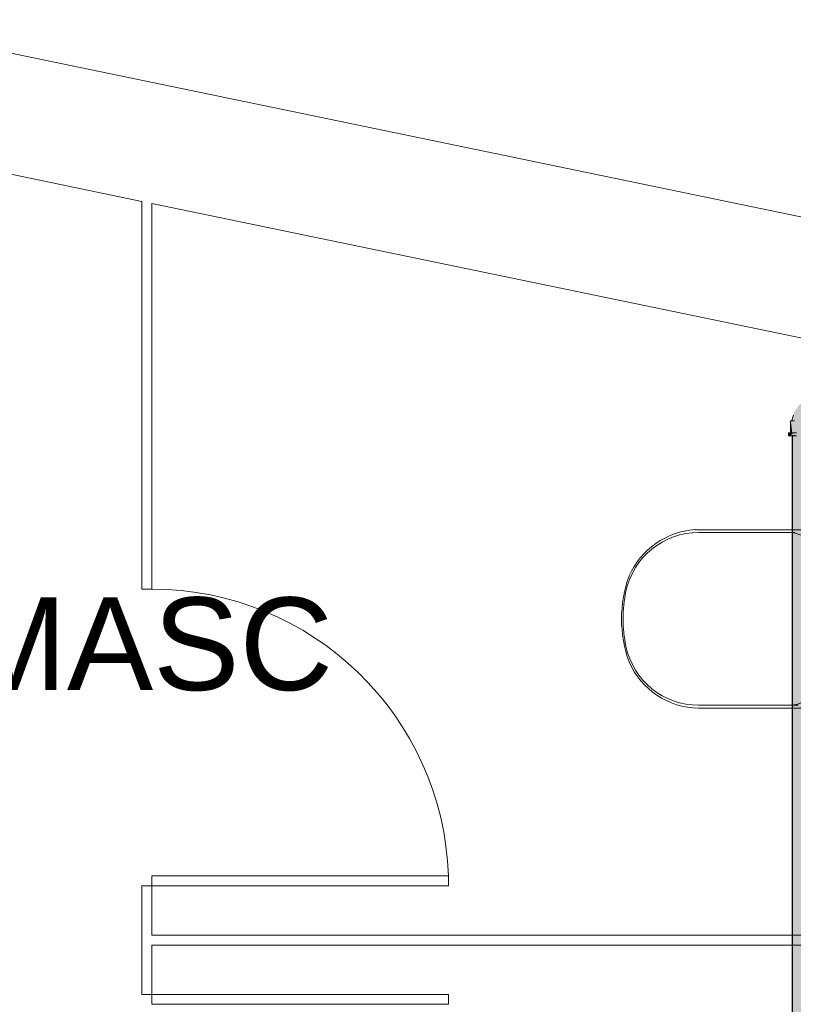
# Model space of a CAD drawing. Header units: millimetres. Extents: x 567 to 934, y -1 to 364.
# Tile 438 of 656: x 763.15 to 766.28, y 47.77 to 51.75. Entities that reach past the tile are written whole.
import ezdxf

# ---------------------------------------------------------------- set-up
doc = ezdxf.new("R2010")
doc.units = ezdxf.units.MM
doc.header["$MEASUREMENT"] = 0
doc.linetypes.add('NULL', pattern=[0])
doc.layers.add('AF-Condutos', color=140, linetype='Continuous', lineweight=25)
doc.layers.add('AF-Conexões', color=152, linetype='Continuous', lineweight=18)
doc.layers.add('ARQ FINA', color=8, linetype='Continuous')
doc.styles.add('Arial', font='arial.ttf')

msp = doc.modelspace()

# ---------------------------------------------------------------- hatches: boundary and pattern name
at = {"layer": 'AF-Condutos', "linetype": 'Continuous'}
msp.add_hatch(color=151, dxfattribs=at).paths.add_polyline_path([(766.3778, 43.2246), (766.3778, 50.0665), (766.2789, 50.0665), (766.2789, 43.2246)])
at = {"layer": 'AF-Conexões', "linetype": 'Continuous'}
for points in [[(766.2867, 50.1625), (766.278, 50.1269), (766.3734, 50.1269), (766.3734, 50.2205), (766.3378, 50.2135), (766.3076, 50.1927)], [(766.2718, 50.1269), (766.2718, 50.0785), (766.2793, 50.0785), (766.2737, 50.1269)], [(766.2737, 50.1269), (766.2793, 50.0785), (766.3674, 50.0785), (766.3674, 50.1269)], [(766.2648, 50.0785), (766.2648, 50.0665), (766.2718, 50.0665), (766.2833, 50.0785)], [(766.2732, 50.0665), (766.3724, 50.0665), (766.3824, 50.0785), (766.2833, 50.0785)]]:
    msp.add_hatch(color=161, dxfattribs=at).paths.add_polyline_path(points)

# ---------------------------------------------------------------- linework, layer by layer
at = {"layer": 'AF-Condutos'}
for p, q in [((766.2789, 50.0665), (766.2789, 43.3199)), ((766.2874, 50.0665), (766.2789, 50.0665))]:
    msp.add_line(p, q, dxfattribs=at)
at = {"layer": 'AF-Conexões'}
for p, q in [((766.2839, 50.151), (766.2809, 50.1389)), ((766.2737, 50.1269), (766.2718, 50.1269)), ((766.2718, 50.1269), (766.2718, 50.0785)), ((766.278, 50.1269), (766.2737, 50.1269)), ((766.2809, 50.1389), (766.278, 50.1269)), ((766.2793, 50.1269), (766.278, 50.1269)), ((766.278, 50.1269), (766.2801, 50.1269)), ((766.2882, 50.1269), (766.2793, 50.1269)), ((766.2801, 50.1269), (766.2863, 50.1269)), ((766.267, 50.0785), (766.2648, 50.0785)), ((766.2648, 50.0785), (766.2648, 50.0665)), ((766.2648, 50.0665), (766.267, 50.0665)), ((766.2718, 50.0785), (766.267, 50.0785)), ((766.267, 50.0665), (766.2718, 50.0665)), ((766.2732, 50.0785), (766.2718, 50.0785)), ((766.2718, 50.0785), (766.2737, 50.0785)), ((766.2718, 50.0665), (766.2732, 50.0665)), ((766.2833, 50.0785), (766.2732, 50.0785)), ((766.2732, 50.0665), (766.2789, 50.0665)), ((766.2737, 50.0785), (766.2793, 50.0785)), ((766.2789, 50.0665), (766.2833, 50.0665)), ((766.2793, 50.0785), (766.2882, 50.0785)), ((766.2963, 50.0785), (766.2833, 50.0785)), ((766.2833, 50.0665), (766.2963, 50.0665))]:
    msp.add_line(p, q, dxfattribs=at)
at = {"layer": 'ARQ FINA', "lineweight": 5}
for p, q in [((813.7128, 41.1145), (749.5081, 54.441)), ((813.7128, 41.1145), (749.5081, 54.441)), ((762.4893, 51.2564), (763.6478, 51.0159)), ((763.6478, 51.0159), (763.6478, 49.4454)), ((763.6878, 49.4454), (763.6878, 51.0076)), ((763.6878, 51.0076), (766.7478, 50.3725)), ((766.3953, 49.6868), (765.8869, 49.6868)), ((765.9003, 49.6754), (766.2896, 49.6754)), ((763.6478, 49.4454), (763.6878, 49.4454)), ((765.9001, 48.9639), (766.3953, 48.9639)), ((766.3033, 48.9761), (765.9003, 48.9761)), ((763.6878, 48.2454), (763.6878, 48.2854)), ((763.6878, 48.2854), (764.8878, 48.2854)), ((764.8878, 48.2454), (764.8878, 48.2854)), ((763.6878, 48.2454), (763.6478, 48.2454)), ((763.6478, 48.2454), (763.6478, 47.8054)), ((763.6878, 48.0454), (763.6878, 48.2454)), ((763.6878, 48.2454), (764.8878, 48.2454)), ((766.7478, 48.0454), (763.6878, 48.0454)), ((763.6878, 47.8054), (763.6878, 48.0054)), ((763.6878, 48.0054), (766.7478, 48.0054)), ((763.6478, 47.8054), (763.6878, 47.8054)), ((763.6878, 47.8054), (763.6878, 47.7654)), ((763.6878, 47.8054), (764.8878, 47.8054)), ((764.8878, 47.8054), (764.8878, 47.7654)), ((763.6878, 47.7654), (764.8878, 47.7654))]:
    msp.add_line(p, q, dxfattribs=at)
for centre, radius, start, end in [((765.9003, 49.3749), 0.3004, 90, 168), ((765.9068, 49.3735), 0.314, 93.6172, 156.3827), ((766.2627, 49.5422), 0.1331, 359.0349, 89.0913), ((766.0987, 49.3254), 0.5102, 160.0784, 199.9216), ((763.6878, 48.2454), 1.2007, 1.9092, 90), ((766.1318, 49.3257), 0.5371, 168, 192), ((765.9003, 49.2765), 0.3004, 192, 270), ((765.9055, 49.2762), 0.3124, 203.5162, 268.9974), ((766.2627, 49.1087), 0.1331, 275.2693, 1.1664)]:
    msp.add_arc(centre, radius, start, end, dxfattribs=at)

# ---------------------------------------------------------------- texts
at = {"layer": 'ARQ FINA', "linetype": 'NULL', "lineweight": 5, "insert": (761.0971, 49.032), "char_height": 0.375, "width": 6.649962, "attachment_point": 7, "line_spacing_factor": 0.9, "style": 'Arial'}
msp.add_mtext('BANH° MASC', dxfattribs=at)

doc.saveas('drawing.dxf')
